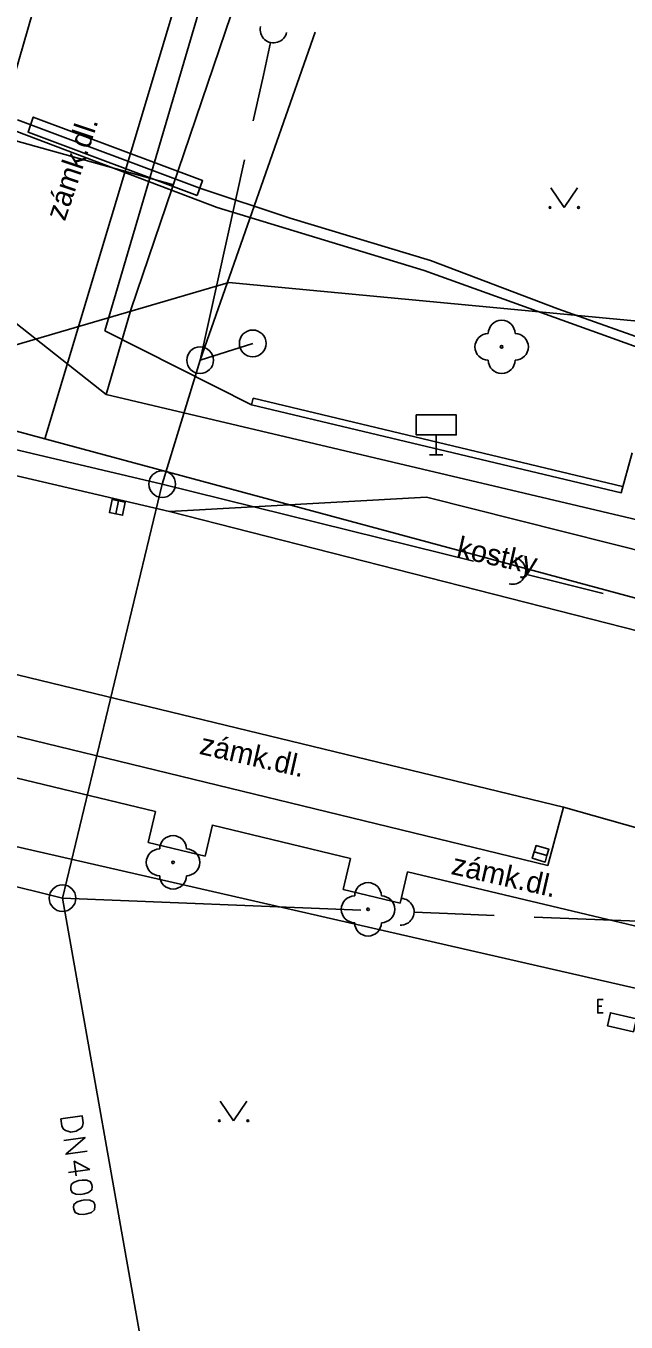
# Model space of a CAD drawing. Extents: x -614582 to -612559, y -1157748 to -1156203.
# Drawn here: x -613424.19 to -613401.72, y -1156900.96 to -1156852.4 of the extents above; entities that cross this region are included whole.
import ezdxf

# ---------------------------------------------------------------- set-up
doc = ezdxf.new("R2010")
doc.units = 0
for name, color, linetype in [('Vrstva 10', 7, 'Continuous'), ('Vrstva 11', 7, 'Continuous'), ('Vrstva 13', 7, 'Continuous'), ('Vrstva 14', 7, 'Continuous'), ('Vrstva 17', 7, 'Continuous'), ('Vrstva 20', 7, 'Continuous'), ('Vrstva 34', 7, 'Continuous'), ('Vrstva 36', 7, 'Continuous'), ('Vrstva 4', 7, 'Continuous'), ('Vrstva 47', 7, 'Continuous'), ('Vrstva 48', 7, 'Continuous'), ('Vrstva 51', 7, 'Continuous'), ('Vrstva 7', 7, 'Continuous'), ('Vrstva 8', 7, 'Continuous')]:
    doc.layers.add(name, color=color, linetype=linetype)

# ---------------------------------------------------------------- blocks, each defined once
blk = doc.blocks.new('SC3406')
at = {"layer": 'Vrstva 11'}
blk.add_lwpolyline([(0, -2.5), (5, -2.5), (5, 2.5), (-5, 2.5), (-5, -2.5), (0, -2.5)], dxfattribs=at)
blk = doc.blocks.new('SC3403')
at = {"layer": 'Vrstva 10'}
blk.add_lwpolyline([(2.5, 0), (2.5, 2.5), (-2.5, 2.5), (-2.5, 0), (2.5, 0), (2.5, -2.5), (-2.5, -2.5), (-2.5, 0)], dxfattribs=at)
blk = doc.blocks.new('SC3400')
at = {"layer": 'Vrstva 10'}
blk.add_circle((0, 0), 5, dxfattribs=at)
blk = doc.blocks.new('SC3418')
at = {"layer": 'Vrstva 14'}
for points in [[(0, -7.5), (0, 0), (7.5, 0), (7.5, 7.5), (-7.5, 7.5), (-7.5, 0), (0, 0)], [(0, -7.5), (-2.5, -7.5)], [(0, -7.5), (2.5, -7.5)]]:
    blk.add_lwpolyline(points, dxfattribs=at)
blk = doc.blocks.new('SC3420')
at = {"layer": 'Vrstva 48'}
for points in [[(0, 0), (-12.5, 0)], [(0, 0), (17.5, 0)]]:
    blk.add_lwpolyline(points, dxfattribs=at)
blk.add_arc((-17.5, 0), 5, 270, 90, dxfattribs=at)
blk = doc.blocks.new('SC3421')
at = {"layer": 'Vrstva 48'}
blk.add_lwpolyline([(-2.72, -4), (-2.72, 4), (0, 4), (1.12, 3.68), (1.92, 2.88), (2.24, 2.08), (2.72, 0.96), (2.72, -0.96), (2.24, -2.08), (1.92, -2.88), (1.12, -3.68), (0, -4), (-2.72, -4)], dxfattribs=at)
blk = doc.blocks.new('SC3422')
at = {"layer": 'Vrstva 48'}
blk.add_lwpolyline([(-2.64, -4), (-2.64, 4), (2.64, -4), (2.64, 4)], dxfattribs=at)
blk = doc.blocks.new('SC3427')
at = {"layer": 'Vrstva 48'}
for points in [[(1.12, 4), (-2.72, -1.28), (2.72, -1.28)], [(1.12, 4), (1.12, -4)]]:
    blk.add_lwpolyline(points, dxfattribs=at)
blk = doc.blocks.new('SC3425')
at = {"layer": 'Vrstva 48'}
blk.add_lwpolyline([(-0.4, 4), (-1.52, 3.68), (-2.32, 2.4), (-2.64, 0.64), (-2.64, -0.64), (-2.32, -2.4), (-1.52, -3.68), (-0.4, -4), (0.24, -4), (1.52, -3.68), (2.32, -2.4), (2.64, -0.64), (2.64, 0.64), (2.32, 2.4), (1.52, 3.68), (0.24, 4), (-0.4, 4)], dxfattribs=at)

msp = doc.modelspace()

# ---------------------------------------------------------------- linework, layer by layer
at = {"layer": 'Vrstva 17'}
for p, q in [((-613412.681, -1156831.886), (-613423.481, -1156867.866)), ((-613423.481, -1156867.866), (-613426.071, -1156867.176)), ((-613391.821, -1156876.416), (-613423.481, -1156867.866))]:
    msp.add_line(p, q, dxfattribs=at)
at = {"layer": 'Vrstva 20'}
for p, q in [((-613427.583, -1156865.233), (-613416.596, -1156862.017)), ((-613427.583, -1156865.233), (-613416.596, -1156862.017)), ((-613427.583, -1156865.233), (-613416.596, -1156862.017)), ((-613427.583, -1156865.233), (-613416.596, -1156862.017)), ((-613416.596, -1156862.017), (-613382.725, -1156865.221)), ((-613416.596, -1156862.017), (-613382.725, -1156865.221)), ((-613416.596, -1156862.017), (-613382.725, -1156865.221)), ((-613416.596, -1156862.017), (-613382.725, -1156865.221))]:
    msp.add_line(p, q, dxfattribs=at)
at = {"layer": 'Vrstva 34'}
for p, q in [((-613417.681, -1156858.476), (-613424.508, -1156855.915)), ((-613414.301, -1156859.606), (-613417.681, -1156858.476)), ((-613409.041, -1156861.186), (-613414.301, -1156859.606)), ((-613404.281, -1156863.006), (-613409.041, -1156861.186)), ((-613401.141, -1156864.116), (-613404.281, -1156863.006))]:
    msp.add_line(p, q, dxfattribs=at)
at = {"layer": 'Vrstva 36'}
msp.add_lwpolyline([(-613417.786, -1156858.757), (-613417.576, -1156858.195), (-613423.917, -1156855.816), (-613424.11, -1156856.384)], close=True, dxfattribs=at)
at = {"layer": 'Vrstva 4'}
for p, q in [((-613423.671, -1156850.986), (-613426.701, -1156861.406)), ((-613417.491, -1156851.106), (-613421.241, -1156863.826)), ((-613421.241, -1156863.826), (-613415.741, -1156866.596)), ((-613418.821, -1156870.596), (-613444.701, -1156864.556)), ((-613415.741, -1156866.596), (-613415.683, -1156866.353)), ((-613415.741, -1156866.596), (-613401.911, -1156869.896)), ((-613415.683, -1156866.353), (-613401.853, -1156869.653)), ((-613401.911, -1156869.896), (-613401.501, -1156868.396)), ((-613418.821, -1156870.596), (-613409.201, -1156870.056)), ((-613409.201, -1156870.056), (-613387.981, -1156875.396)), ((-613388.871, -1156878.246), (-613418.821, -1156870.596)), ((-613430.701, -1156875.216), (-613404.071, -1156881.666)), ((-613404.651, -1156883.856), (-613425.811, -1156878.706)), ((-613424.563, -1156880.563), (-613419.341, -1156881.826)), ((-613419.341, -1156881.826), (-613419.618, -1156882.994)), ((-613404.071, -1156881.666), (-613404.651, -1156883.856)), ((-613404.071, -1156881.666), (-613395.871, -1156883.996)), ((-613417.201, -1156882.335), (-613417.478, -1156883.503)), ((-613417.202, -1156882.342), (-613412.041, -1156883.586)), ((-613419.618, -1156882.994), (-613417.478, -1156883.503)), ((-613412.041, -1156883.586), (-613412.318, -1156884.754)), ((-613409.901, -1156884.095), (-613410.178, -1156885.263)), ((-613409.901, -1156884.095), (-613399.041, -1156886.676)), ((-613412.318, -1156884.754), (-613410.178, -1156885.263))]:
    msp.add_line(p, q, dxfattribs=at)
at = {"layer": 'Vrstva 47'}
for p, q in [((-613420.258, -1156863.044), (-613415.368, -1156848.589)), ((-613418.672, -1156858.355), (-613424.66, -1156856.678)), ((-613421.193, -1156866.21), (-613425.879, -1156862.507)), ((-613421.193, -1156866.21), (-613420.258, -1156863.044)), ((-613399.551, -1156871.321), (-613421.193, -1156866.21))]:
    msp.add_line(p, q, dxfattribs=at)
at = {"layer": 'Vrstva 48'}
for p, q in [((-613413.361, -1156852.633), (-613417.671, -1156864.926)), ((-613416.005, -1156857.419), (-613417.671, -1156864.926)), ((-613417.671, -1156864.926), (-613415.701, -1156864.296)), ((-613419.091, -1156869.566), (-613417.671, -1156864.926)), ((-613429.788, -1156867.039), (-613419.091, -1156869.566)), ((-613422.821, -1156885.076), (-613419.091, -1156869.566)), ((-613419.091, -1156869.566), (-613407.435, -1156872.459)), ((-613442.761, -1156880.138), (-613422.821, -1156885.076)), ((-613422.821, -1156885.076), (-613411.658, -1156885.526)), ((-613422.821, -1156885.076), (-613419.202, -1156905.536)), ((-613405.164, -1156885.787), (-613394.001, -1156886.236))]:
    msp.add_line(p, q, dxfattribs=at)
at = {"layer": 'Vrstva 51'}
for p, q in [((-613424.531, -1156856.355), (-613417.031, -1156859.207)), ((-613424.531, -1156856.355), (-613417.031, -1156859.207)), ((-613417.031, -1156859.207), (-613409.287, -1156861.57)), ((-613417.031, -1156859.207), (-613409.287, -1156861.57)), ((-613409.287, -1156861.57), (-613401.136, -1156864.504)), ((-613409.287, -1156861.57), (-613401.136, -1156864.504)), ((-613428.921, -1156882.152), (-613400.946, -1156888.55)), ((-613428.921, -1156882.152), (-613400.946, -1156888.55))]:
    msp.add_line(p, q, dxfattribs=at)
at = {"layer": 'Vrstva 7'}
for points in [[(-613404.038, -1156859.207), (-613404.538, -1156858.474)], [(-613404.038, -1156859.207), (-613403.538, -1156858.474)], [(-613416.417, -1156893.414), (-613416.917, -1156892.681)], [(-613416.417, -1156893.414), (-613415.917, -1156892.681)]]:
    msp.add_lwpolyline(points, dxfattribs=at)
for centre, radius in [((-613404.571, -1156859.207), 0.0333), ((-613403.505, -1156859.207), 0.0333), ((-613406.381, -1156864.426), 0.05), ((-613418.684, -1156883.735), 0.05), ((-613411.384, -1156885.495), 0.05), ((-613416.951, -1156893.414), 0.0333), ((-613415.884, -1156893.414), 0.0333)]:
    msp.add_circle(centre, radius, dxfattribs=at)
for centre, start, end in [((-613406.381, -1156863.926), 0, 180), ((-613406.881, -1156864.426), 90, 270), ((-613405.881, -1156864.426), 270, 90), ((-613406.381, -1156864.926), 180, 0), ((-613418.684, -1156883.235), 0, 180), ((-613419.184, -1156883.735), 90, 270), ((-613418.184, -1156883.735), 270, 90), ((-613418.684, -1156884.235), 180, 0), ((-613411.384, -1156884.995), 0, 180), ((-613411.884, -1156885.495), 90, 270), ((-613410.884, -1156885.495), 270, 90), ((-613411.384, -1156885.995), 180, 0)]:
    msp.add_arc(centre, 0.5, start, end, dxfattribs=at)
at = {"layer": 'Vrstva 8'}
for points in [[(-613402.578, -1156889.376), (-613402.781, -1156889.376), (-613402.781, -1156888.876), (-613402.578, -1156888.876)], [(-613402.63, -1156889.12), (-613402.781, -1156889.12)]]:
    msp.add_lwpolyline(points, dxfattribs=at)

# ---------------------------------------------------------------- block references
at = {"layer": 'Vrstva 10', "yscale": 0.10000000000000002}
for p, xscale, rotation in [((-613420.771, -1156870.436), 0.10000000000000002, 78.56223240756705), ((-613404.925, -1156883.414), 0.1, -16.262365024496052)]:
    msp.add_blockref('SC3403', p, dxfattribs=dict(at, xscale=xscale, rotation=rotation))
at = {"layer": 'Vrstva 11', "xscale": 0.10000000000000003, "yscale": 0.10000000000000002, "rotation": -12.917292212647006}
msp.add_blockref('SC3406', (-613401.88, -1156889.723), dxfattribs=at)
at = {"layer": 'Vrstva 14', "xscale": 0.1, "yscale": 0.10000000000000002}
msp.add_blockref('SC3418', (-613408.831, -1156867.726), dxfattribs=at)
at = {"layer": 'Vrstva 48'}
for name, p, xscale, yscale, rotation in [('SC3420', (-613415.301, -1156854.246), 0.10000000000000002, -0.1, -102.51176553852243), ('SC3420', (-613404.281, -1156873.241), 0.1, 0.09999999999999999, -13.936068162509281), ('SC3420', (-613408.411, -1156885.656), 0.1, 0.09999999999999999, -2.3049010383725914), ('SC3421', (-613422.449, -1156893.554), 0.10000000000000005, 0.10000000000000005, -81.88733853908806), ('SC3422', (-613422.335, -1156894.354), 0.10000000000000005, 0.10000000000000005, -81.88733853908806), ('SC3427', (-613422.216, -1156895.185), 0.10000000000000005, 0.10000000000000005, -81.88733853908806), ('SC3425', (-613422.113, -1156895.906), 0.10000000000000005, 0.10000000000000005, -81.88733853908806), ('SC3425', (-613422.007, -1156896.65), 0.10000000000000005, 0.10000000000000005, -81.88733853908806)]:
    msp.add_blockref(name, p, dxfattribs=dict(at, xscale=xscale, yscale=yscale, rotation=rotation))
at = {"layer": 'Vrstva 48', "xscale": 0.1, "yscale": 0.10000000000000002}
for p in [(-613415.701, -1156864.296), (-613417.671, -1156864.926), (-613419.091, -1156869.566), (-613422.821, -1156885.076)]:
    msp.add_blockref('SC3400', p, dxfattribs=at)

# ---------------------------------------------------------------- texts
at = {"layer": 'Vrstva 13'}
for s, rotation, p in [('zámk.dl.', 71.5177, (-613422.732, -1156859.744)), ('kostky', 347.3276, (-613408.109, -1156872.295)), ('zámk.dl.', 347.15, (-613417.733, -1156879.667)), ('zámk.dl.', 347.15, (-613408.307, -1156884.168))]:
    msp.add_text(s, height=0.8, rotation=rotation, dxfattribs=at).set_placement(p)

doc.saveas('drawing.dxf')
